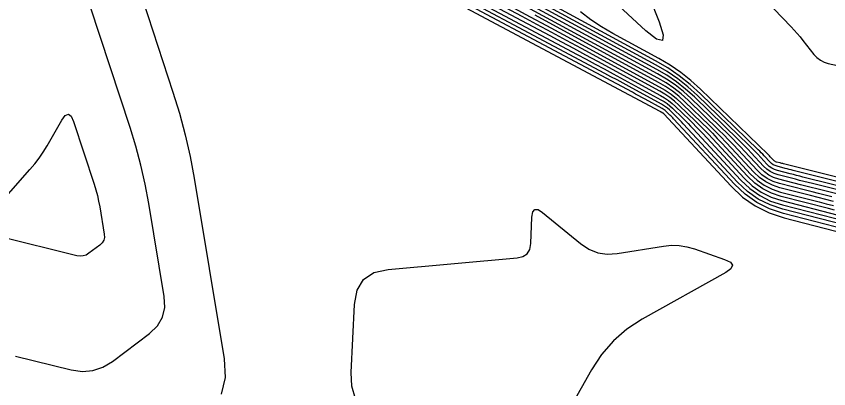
# Model space of a CAD drawing. Extents: x 1354696 to 1366163, y 660729 to 670380.
# Drawn here: x 1361598.7 to 1361667.2, y 664470.4 to 664501.8 of the extents above; entities that cross this region are included whole.
import ezdxf

# ---------------------------------------------------------------- set-up
doc = ezdxf.new("R2010")
doc.units = 0
doc.layers.add('R_Contours', color=7, linetype='Continuous')

msp = doc.modelspace()

# ---------------------------------------------------------------- linework, layer by layer
at = {"layer": 'R_Contours'}
for points in [[(1361598.619, 664473.143), (1361603.327, 664471.983), (1361604.258, 664471.851), (1361605.146, 664471.926), (1361605.992, 664472.206), (1361606.796, 664472.693), (1361609.928, 664475.052), (1361610.593, 664475.689), (1361611.021, 664476.42), (1361611.214, 664477.246), (1361611.171, 664478.165), (1361609.862, 664486.011), (1361609.559, 664487.633), (1361609.196, 664489.241), (1361608.772, 664490.833), (1361608.288, 664492.411), (1361602.4, 664510.36), (1361601.697, 664511.879), (1361600.896, 664512.443), (1361599.997, 664512.052), (1361599, 664510.707), (1361593.546, 664501.198)], [(1361650.459, 664507.514), (1361652.9, 664501.335), (1361653.246, 664500.235), (1361653.178, 664499.743), (1361652.695, 664499.858), (1361651.796, 664500.581), (1361641.958, 664509.708)], [(1361672.423, 664486.394), (1361665.031, 664488.242), (1361664.764, 664488.309), (1361664.498, 664488.376), (1361664.231, 664488.444), (1361663.965, 664488.512), (1361662.9, 664488.786), (1361662.643, 664488.871), (1361662.407, 664488.989), (1361662.19, 664489.141), (1361661.993, 664489.326), (1361661.221, 664490.157), (1361661.029, 664490.361), (1361660.834, 664490.563), (1361660.636, 664490.762), (1361660.436, 664490.959), (1361656.141, 664495.127), (1361655.336, 664495.857), (1361654.487, 664496.527), (1361653.594, 664497.137), (1361652.657, 664497.688), (1361632.991, 664508.367)], [(1361629.278, 664506.43), (1361652.975, 664493.789), (1361653, 664493.775), (1361653.026, 664493.761), (1361653.051, 664493.748), (1361653.077, 664493.734), (1361653.212, 664493.661), (1361653.221, 664493.655), (1361653.229, 664493.65), (1361653.237, 664493.643), (1361653.245, 664493.636), (1361653.274, 664493.608), (1361653.281, 664493.601), (1361653.289, 664493.593), (1361653.296, 664493.586), (1361653.303, 664493.579), (1361658.978, 664487.468), (1361659.949, 664486.557), (1361661.018, 664485.81), (1361662.184, 664485.226), (1361663.448, 664484.807), (1361671.178, 664482.819)], [(1361670.382, 664483.373), (1361663.398, 664485.168), (1361662.226, 664485.558), (1361661.144, 664486.099), (1361660.153, 664486.792), (1361659.252, 664487.637), (1361654.123, 664493.16), (1361654.049, 664493.239), (1361653.973, 664493.317), (1361653.897, 664493.394), (1361653.819, 664493.47), (1361653.508, 664493.772), (1361653.428, 664493.845), (1361653.343, 664493.911), (1361653.255, 664493.972), (1361653.162, 664494.027), (1361651.732, 664494.803), (1361651.462, 664494.949), (1361651.192, 664495.095), (1361650.921, 664495.24), (1361650.65, 664495.385), (1361630.045, 664506.377)], [(1361669.587, 664483.926), (1361663.349, 664485.53), (1361662.268, 664485.889), (1361661.27, 664486.388), (1361660.356, 664487.027), (1361659.526, 664487.806), (1361654.943, 664492.741), (1361654.801, 664492.891), (1361654.658, 664493.04), (1361654.512, 664493.187), (1361654.365, 664493.332), (1361653.771, 664493.907), (1361653.619, 664494.046), (1361653.458, 664494.173), (1361653.289, 664494.288), (1361653.111, 664494.393), (1361650.388, 664495.872), (1361649.873, 664496.15), (1361649.358, 664496.428), (1361648.842, 664496.705), (1361648.326, 664496.981), (1361630.811, 664506.325)], [(1361631.577, 664506.272), (1361646.002, 664498.577), (1361646.763, 664498.17), (1361647.524, 664497.762), (1361648.284, 664497.352), (1361649.043, 664496.94), (1361653.061, 664494.759), (1361653.323, 664494.605), (1361653.572, 664494.434), (1361653.809, 664494.247), (1361654.035, 664494.043), (1361654.91, 664493.193), (1361655.128, 664492.979), (1361655.342, 664492.763), (1361655.554, 664492.544), (1361655.763, 664492.321), (1361659.8, 664487.975), (1361660.56, 664487.262), (1361661.397, 664486.677), (1361662.309, 664486.22), (1361663.299, 664485.892), (1361668.791, 664484.48)], [(1361632.344, 664506.22), (1361643.677, 664500.174), (1361644.684, 664499.635), (1361645.69, 664499.095), (1361646.695, 664498.553), (1361647.699, 664498.009), (1361653.01, 664495.125), (1361653.356, 664494.922), (1361653.686, 664494.696), (1361654, 664494.448), (1361654.298, 664494.178), (1361655.456, 664493.055), (1361655.743, 664492.772), (1361656.027, 664492.486), (1361656.307, 664492.196), (1361656.583, 664491.902), (1361660.074, 664488.144), (1361660.764, 664487.497), (1361661.523, 664486.966), (1361662.351, 664486.552), (1361663.249, 664486.254), (1361667.996, 664485.033)], [(1361672.211, 664486.094), (1361665.842, 664487.685), (1361665.48, 664487.776), (1361665.118, 664487.868), (1361664.757, 664487.96), (1361664.395, 664488.052), (1361662.95, 664488.424), (1361662.602, 664488.54), (1361662.28, 664488.7), (1361661.986, 664488.906), (1361661.719, 664489.157), (1361660.671, 664490.285), (1361660.41, 664490.562), (1361660.146, 664490.836), (1361659.878, 664491.106), (1361659.606, 664491.374), (1361655.878, 664494.991), (1361655.145, 664495.656), (1361654.373, 664496.265), (1361653.56, 664496.821), (1361652.707, 664497.322), (1361635.355, 664506.745)], [(1361667.711, 664485.456), (1361667.2, 664485.587), (1361663.199, 664486.615), (1361662.393, 664486.883), (1361661.649, 664487.255), (1361660.968, 664487.731), (1361660.348, 664488.313), (1361657.403, 664491.483), (1361657.06, 664491.849), (1361656.711, 664492.209), (1361656.359, 664492.565), (1361656.001, 664492.917), (1361654.561, 664494.314), (1361654.191, 664494.649), (1361653.801, 664494.958), (1361653.39, 664495.238), (1361652.96, 664495.491), (1361646.354, 664499.078), (1361645.106, 664499.755), (1361643.856, 664500.429), (1361642.605, 664501.1), (1361641.353, 664501.77), (1361633.11, 664506.167)], [(1361671.998, 664485.794), (1361666.653, 664487.129), (1361666.196, 664487.244), (1361665.739, 664487.359), (1361665.282, 664487.476), (1361664.826, 664487.593), (1361662.999, 664488.062), (1361662.56, 664488.208), (1361662.154, 664488.411), (1361661.782, 664488.671), (1361661.445, 664488.988), (1361660.121, 664490.413), (1361659.792, 664490.763), (1361659.457, 664491.109), (1361659.119, 664491.451), (1361658.776, 664491.788), (1361655.614, 664494.856), (1361654.954, 664495.454), (1361654.258, 664496.004), (1361653.526, 664496.504), (1361652.758, 664496.956), (1361637.719, 664505.122)], [(1361672.635, 664486.695), (1361664.219, 664488.798), (1361664.048, 664488.841), (1361663.877, 664488.884), (1361663.705, 664488.928), (1361663.534, 664488.971), (1361662.85, 664489.147), (1361662.685, 664489.202), (1361662.533, 664489.278), (1361662.394, 664489.376), (1361662.267, 664489.494), (1361661.771, 664490.028), (1361661.647, 664490.16), (1361661.522, 664490.29), (1361661.395, 664490.418), (1361661.267, 664490.544), (1361656.404, 664495.262), (1361655.527, 664496.058), (1361654.601, 664496.789), (1361653.628, 664497.454), (1361652.607, 664498.054), (1361640.063, 664504.865)], [(1361608.928, 664504.475), (1361611.902, 664495.408), (1361612.453, 664493.615), (1361612.934, 664491.806), (1361613.347, 664489.98), (1361613.691, 664488.137), (1361616.233, 664472.905), (1361616.306, 664471.337), (1361615.978, 664469.929)], [(1361667.465, 664486.573), (1361666.912, 664486.712), (1361666.36, 664486.851), (1361665.808, 664486.992), (1361665.256, 664487.133), (1361663.049, 664487.701), (1361662.518, 664487.877), (1361662.028, 664488.122), (1361661.579, 664488.436), (1361661.171, 664488.819), (1361659.571, 664490.541), (1361659.173, 664490.964), (1361658.769, 664491.383), (1361658.36, 664491.795), (1361657.945, 664492.203), (1361655.351, 664494.72), (1361654.763, 664495.253), (1361654.144, 664495.742), (1361653.492, 664496.188), (1361652.808, 664496.59), (1361640.083, 664503.5)], [(1361661.087, 664504.011), (1361664.038, 664500.908), (1361664.295, 664500.631), (1361664.546, 664500.349), (1361664.79, 664500.061), (1361665.028, 664499.767), (1361665.967, 664498.581), (1361666.219, 664498.312), (1361666.504, 664498.097), (1361666.823, 664497.935), (1361667.176, 664497.828), (1361668.89, 664497.455)], [(1361640.626, 664502.512), (1361642.022, 664501.762), (1361643.418, 664501.01), (1361644.811, 664500.255), (1361652.909, 664495.857), (1361653.424, 664495.555), (1361653.915, 664495.219), (1361654.382, 664494.851), (1361654.824, 664494.449), (1361656.546, 664492.779), (1361656.974, 664492.358), (1361657.396, 664491.932), (1361657.813, 664491.501), (1361658.224, 664491.064), (1361660.622, 664488.481), (1361661.171, 664487.966), (1361661.775, 664487.544), (1361662.435, 664487.214), (1361663.149, 664486.977), (1361666.404, 664486.14), (1361667.003, 664485.987), (1361667.602, 664485.834)], [(1361672.847, 664486.995), (1361663.408, 664489.354), (1361663.332, 664489.373), (1361663.256, 664489.392), (1361663.18, 664489.412), (1361663.104, 664489.431), (1361662.8, 664489.509), (1361662.727, 664489.534), (1361662.659, 664489.567), (1361662.597, 664489.611), (1361662.541, 664489.663), (1361662.321, 664489.9), (1361662.266, 664489.959), (1361662.21, 664490.016), (1361662.154, 664490.073), (1361662.097, 664490.129), (1361656.401, 664495.656), (1361655.588, 664496.393), (1361654.73, 664497.07), (1361653.828, 664497.687), (1361652.882, 664498.243), (1361649.008, 664500.347), (1361648.059, 664500.901), (1361647.151, 664501.511), (1361646.283, 664502.177)], [(1361667.628, 664486.179), (1361666.981, 664486.343), (1361666.334, 664486.508), (1361665.687, 664486.673), (1361663.099, 664487.339), (1361662.476, 664487.546), (1361661.902, 664487.833), (1361661.375, 664488.201), (1361660.896, 664488.65), (1361659.022, 664490.669), (1361658.554, 664491.165), (1361658.081, 664491.656), (1361657.601, 664492.14), (1361657.115, 664492.618), (1361655.088, 664494.585), (1361654.573, 664495.052), (1361654.03, 664495.481), (1361653.458, 664495.871), (1361652.859, 664496.223), (1361642.447, 664501.877)], [(1361596.588, 664485.235), (1361599.843, 664488.874), (1361600.243, 664489.346), (1361600.617, 664489.836), (1361600.965, 664490.345), (1361601.286, 664490.873), (1361602.52, 664493.024), (1361602.813, 664493.42), (1361603.079, 664493.535), (1361603.315, 664493.369), (1361603.522, 664492.921), (1361605.259, 664487.627), (1361605.402, 664487.162), (1361605.527, 664486.692), (1361605.634, 664486.218), (1361605.723, 664485.74), (1361606.109, 664483.426), (1361606.122, 664483.155), (1361606.065, 664482.911), (1361605.939, 664482.696), (1361605.743, 664482.508), (1361604.819, 664481.812), (1361604.582, 664481.668), (1361604.332, 664481.586), (1361604.07, 664481.564), (1361603.796, 664481.602), (1361597.209, 664483.226)], [(1361627.302, 664469.551), (1361626.998, 664470.598), (1361626.935, 664471.747), (1361627.205, 664477.499), (1361627.43, 664478.702), (1361627.978, 664479.596), (1361628.849, 664480.181), (1361630.042, 664480.455), (1361640.926, 664481.416), (1361641.415, 664481.528), (1361641.77, 664481.768), (1361641.991, 664482.134), (1361642.08, 664482.627), (1361642.168, 664484.853), (1361642.241, 664485.296), (1361642.416, 664485.512), (1361642.693, 664485.5), (1361643.073, 664485.26), (1361646.282, 664482.629), (1361646.984, 664482.159), (1361647.733, 664481.864), (1361648.528, 664481.742), (1361649.371, 664481.793), (1361653.289, 664482.421), (1361653.951, 664482.486), (1361654.604, 664482.469), (1361655.251, 664482.37), (1361655.89, 664482.188), (1361658.431, 664481.297), (1361658.914, 664481.061), (1361659.09, 664480.799), (1361658.961, 664480.51), (1361658.526, 664480.195), (1361651.485, 664476.263), (1361650.19, 664475.423), (1361649.046, 664474.433), (1361648.052, 664473.291), (1361647.209, 664471.999), (1361643.104, 664464.693)]]:
    msp.add_lwpolyline(points, dxfattribs=at)

doc.saveas('drawing.dxf')
